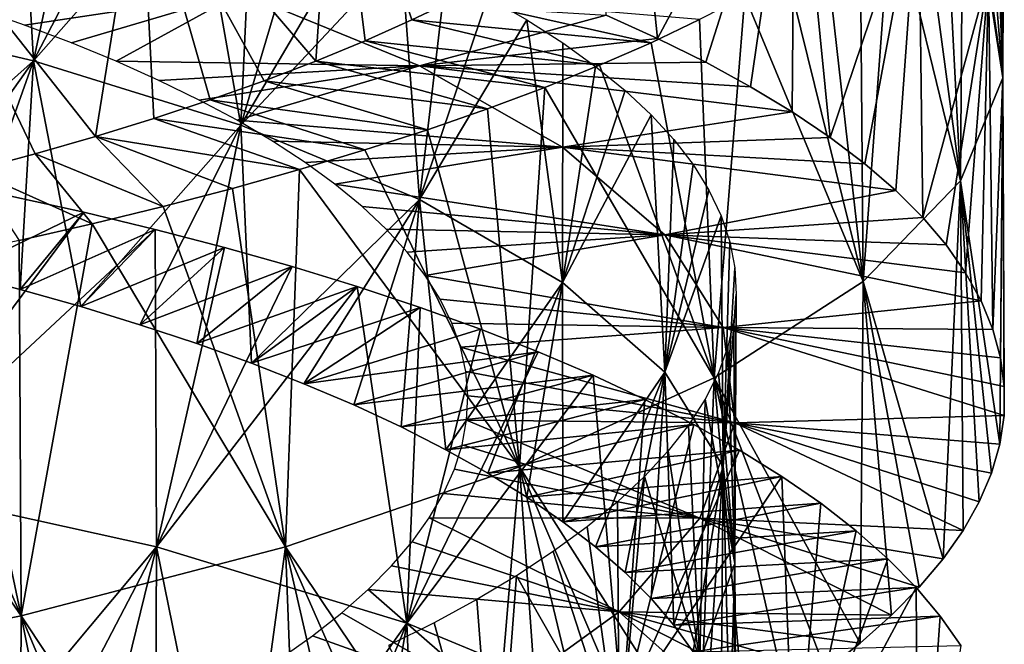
# Model space of a CAD drawing. Header units: millimetres. Extents: x -161 to 161, y -94 to 1149.
# Tile 832 of 1056: x 47.1 to 51.5, y 428.04 to 430.84. Entities that reach past the tile are written whole.
import ezdxf

# ---------------------------------------------------------------- set-up
doc = ezdxf.new("R2010")
doc.units = ezdxf.units.MM
doc.header["$LTSCALE"] = 81.481481
for name, color, linetype in [('71', 7, 'CONTINUOUS'), ('72', 7, 'CONTINUOUS'), ('73', 7, 'CONTINUOUS'), ('82', 7, 'CONTINUOUS')]:
    doc.layers.add(name, color=color, linetype=linetype)

msp = doc.modelspace()

# ---------------------------------------------------------------- linework, layer by layer
at = {"layer": '71', "color": 7, "linetype": 'CONTINUOUS', "true_color": 0xaaaaaa}
for points in [[(46.9006, 430.8895, -6.235), (48.0852, 430.9596, -6.8726), (47.1177, 430.8135, -6.1084), (46.9006, 430.8895, -6.235)], [(47.1177, 430.8135, -6.1084), (48.0852, 430.9596, -6.8726), (47.3267, 430.7344, -5.9702), (47.1177, 430.8135, -6.1084)], [(47.3267, 430.7344, -5.9702), (48.0852, 430.9596, -6.8726), (47.5268, 430.6523, -5.8208), (47.3267, 430.7344, -5.9702)], [(48.0852, 430.9596, -6.8726), (48.8832, 430.6328, -6.1708), (47.5268, 430.6523, -5.8208), (48.0852, 430.9596, -6.8726)], [(48.0852, 430.9596, -6.8726), (49.7186, 430.8587, -7.008), (48.8832, 430.6328, -6.1708), (48.0852, 430.9596, -6.8726)], [(49.7186, 430.8587, -7.008), (49.948, 430.7549, -6.7556), (48.8832, 430.6328, -6.1708), (49.7186, 430.8587, -7.008)], [(49.948, 430.7549, -6.7556), (50.1633, 430.6481, -6.4924), (48.8832, 430.6328, -6.1708), (49.948, 430.7549, -6.7556)], [(47.5268, 430.6523, -5.8208), (48.8832, 430.6328, -6.1708), (47.7174, 430.5671, -5.6606), (47.5268, 430.6523, -5.8208)], [(47.7174, 430.5671, -5.6606), (48.8832, 430.6328, -6.1708), (47.898, 430.4791, -5.4901), (47.7174, 430.5671, -5.6606)], [(47.898, 430.4791, -5.4901), (48.8832, 430.6328, -6.1708), (48.0676, 430.3883, -5.3099), (47.898, 430.4791, -5.4901)], [(48.8832, 430.6328, -6.1708), (49.5227, 430.2689, -5.3367), (48.0676, 430.3883, -5.3099), (48.8832, 430.6328, -6.1708)], [(50.1633, 430.6481, -6.4924), (50.3642, 430.5385, -6.2193), (48.8832, 430.6328, -6.1708), (50.1633, 430.6481, -6.4924)], [(50.3642, 430.5385, -6.2193), (50.55, 430.4262, -5.937), (48.8832, 430.6328, -6.1708), (50.3642, 430.5385, -6.2193)], [(48.8832, 430.6328, -6.1708), (50.55, 430.4262, -5.937), (49.5227, 430.2689, -5.3367), (48.8832, 430.6328, -6.1708)], [(50.55, 430.4262, -5.937), (50.7203, 430.3114, -5.6463), (49.5227, 430.2689, -5.3367), (50.55, 430.4262, -5.937)], [(48.0676, 430.3883, -5.3099), (49.5227, 430.2689, -5.3367), (48.2257, 430.2952, -5.1211), (48.0676, 430.3883, -5.3099)], [(50.7203, 430.3114, -5.6463), (50.8747, 430.1943, -5.3478), (49.5227, 430.2689, -5.3367), (50.7203, 430.3114, -5.6463)], [(48.2257, 430.2952, -5.1211), (49.5227, 430.2689, -5.3367), (48.3718, 430.1998, -4.9243), (48.2257, 430.2952, -5.1211)], [(48.3718, 430.1998, -4.9243), (49.5227, 430.2689, -5.3367), (48.5054, 430.1025, -4.7205), (48.3718, 430.1998, -4.9243)], [(49.5227, 430.2689, -5.3367), (49.9809, 429.8755, -4.4026), (48.5054, 430.1025, -4.7205), (49.5227, 430.2689, -5.3367)], [(50.8747, 430.1943, -5.3478), (51.0127, 430.0751, -5.0421), (49.5227, 430.2689, -5.3367), (50.8747, 430.1943, -5.3478)], [(49.5227, 430.2689, -5.3367), (51.0127, 430.0751, -5.0421), (49.9809, 429.8755, -4.4026), (49.5227, 430.2689, -5.3367)], [(48.5054, 430.1025, -4.7205), (49.9809, 429.8755, -4.4026), (48.6264, 430.0032, -4.5099), (48.5054, 430.1025, -4.7205)], [(51.0127, 430.0751, -5.0421), (51.1339, 429.9538, -4.73), (49.9809, 429.8755, -4.4026), (51.0127, 430.0751, -5.0421)], [(48.6264, 430.0032, -4.5099), (49.9809, 429.8755, -4.4026), (48.7342, 429.902, -4.2932), (48.6264, 430.0032, -4.5099)], [(51.1339, 429.9538, -4.73), (51.2382, 429.8307, -4.4125), (49.9809, 429.8755, -4.4026), (51.1339, 429.9538, -4.73)], [(48.7342, 429.902, -4.2932), (49.9809, 429.8755, -4.4026), (48.8286, 429.7991, -4.0708), (48.7342, 429.902, -4.2932)], [(48.8286, 429.7991, -4.0708), (49.9809, 429.8755, -4.4026), (48.9093, 429.6945, -3.8434), (48.8286, 429.7991, -4.0708)], [(49.9809, 429.8755, -4.4026), (50.2407, 429.4612, -3.4032), (48.9093, 429.6945, -3.8434), (49.9809, 429.8755, -4.4026)], [(51.3253, 429.7061, -4.0904), (51.395, 429.5803, -3.7648), (49.9809, 429.8755, -4.4026), (51.3253, 429.7061, -4.0904)], [(49.9809, 429.8755, -4.4026), (51.395, 429.5803, -3.7648), (50.2407, 429.4612, -3.4032), (49.9809, 429.8755, -4.4026)], [(51.2382, 429.8307, -4.4125), (51.3253, 429.7061, -4.0904), (49.9809, 429.8755, -4.4026), (51.2382, 429.8307, -4.4125)], [(48.9093, 429.6945, -3.8434), (50.2407, 429.4612, -3.4032), (48.976, 429.5886, -3.612), (48.9093, 429.6945, -3.8434)], [(48.976, 429.5886, -3.612), (50.2407, 429.4612, -3.4032), (49.0286, 429.4815, -3.3775), (48.976, 429.5886, -3.612)], [(51.395, 429.5803, -3.7648), (51.4472, 429.4534, -3.4365), (50.2407, 429.4612, -3.4032), (51.395, 429.5803, -3.7648)], [(49.0286, 429.4815, -3.3775), (50.2407, 429.4612, -3.4032), (49.0669, 429.3736, -3.1406), (49.0286, 429.4815, -3.3775)], [(50.2407, 429.4612, -3.4032), (50.2934, 429.0354, -2.3764), (49.0669, 429.3736, -3.1406), (50.2407, 429.4612, -3.4032)], [(51.4983, 429.1975, -2.7755), (51.4971, 429.0687, -2.4441), (50.2407, 429.4612, -3.4032), (51.4983, 429.1975, -2.7755)], [(50.2407, 429.4612, -3.4032), (51.4971, 429.0687, -2.4441), (50.2934, 429.0354, -2.3764), (50.2407, 429.4612, -3.4032)], [(51.4817, 429.3258, -3.1065), (51.4983, 429.1975, -2.7755), (50.2407, 429.4612, -3.4032), (51.4817, 429.3258, -3.1065)], [(51.4472, 429.4534, -3.4365), (51.4817, 429.3258, -3.1065), (50.2407, 429.4612, -3.4032), (51.4472, 429.4534, -3.4365)], [(49.0669, 429.3736, -3.1406), (50.2934, 429.0354, -2.3764), (49.0907, 429.265, -2.9023), (49.0669, 429.3736, -3.1406)], [(49.0907, 429.265, -2.9023), (50.2934, 429.0354, -2.3764), (49.0999, 429.1559, -2.6632), (49.0907, 429.265, -2.9023)], [(49.0999, 429.1559, -2.6632), (50.2934, 429.0354, -2.3764), (49.0943, 429.0466, -2.4242), (49.0999, 429.1559, -2.6632)], [(49.0943, 429.0466, -2.4242), (50.1362, 428.6082, -1.3605), (49.0742, 428.9371, -2.1859), (49.0943, 429.0466, -2.4242)], [(50.2934, 429.0354, -2.3764), (50.1362, 428.6082, -1.3605), (49.0943, 429.0466, -2.4242), (50.2934, 429.0354, -2.3764)], [(50.2934, 429.0354, -2.3764), (51.3139, 428.5537, -1.1327), (50.1362, 428.6082, -1.3605), (50.2934, 429.0354, -2.3764)], [(51.4971, 429.0687, -2.4441), (51.4778, 428.9397, -2.1133), (50.2934, 429.0354, -2.3764), (51.4971, 429.0687, -2.4441)], [(51.386, 428.682, -1.4567), (51.3139, 428.5537, -1.1327), (50.2934, 429.0354, -2.3764), (51.386, 428.682, -1.4567)], [(51.4407, 428.8107, -1.7838), (51.386, 428.682, -1.4567), (50.2934, 429.0354, -2.3764), (51.4407, 428.8107, -1.7838)], [(51.4778, 428.9397, -2.1133), (51.4407, 428.8107, -1.7838), (50.2934, 429.0354, -2.3764), (51.4778, 428.9397, -2.1133)], [(49.0742, 428.9371, -2.1859), (50.1362, 428.6082, -1.3605), (49.0395, 428.8277, -1.9492), (49.0742, 428.9371, -2.1859)], [(49.0395, 428.8277, -1.9492), (50.1362, 428.6082, -1.3605), (48.9905, 428.7187, -1.7148), (49.0395, 428.8277, -1.9492)], [(48.9905, 428.7187, -1.7148), (50.1362, 428.6082, -1.3605), (48.9273, 428.6101, -1.4835), (48.9905, 428.7187, -1.7148)], [(48.9273, 428.6101, -1.4835), (49.7758, 428.1898, -0.3936), (48.85, 428.5024, -1.2561), (48.9273, 428.6101, -1.4835)], [(50.1362, 428.6082, -1.3605), (49.7758, 428.1898, -0.3936), (48.9273, 428.6101, -1.4835), (50.1362, 428.6082, -1.3605)], [(50.1362, 428.6082, -1.3605), (50.9946, 428.1742, -0.1886), (49.7758, 428.1898, -0.3936), (50.1362, 428.6082, -1.3605)], [(51.118, 428.2996, -0.4978), (50.9946, 428.1742, -0.1886), (50.1362, 428.6082, -1.3605), (51.118, 428.2996, -0.4978)], [(51.2245, 428.4261, -0.8127), (51.118, 428.2996, -0.4978), (50.1362, 428.6082, -1.3605), (51.2245, 428.4261, -0.8127)], [(51.3139, 428.5537, -1.1327), (51.2245, 428.4261, -0.8127), (50.1362, 428.6082, -1.3605), (51.3139, 428.5537, -1.1327)], [(48.85, 428.5024, -1.2561), (49.7758, 428.1898, -0.3936), (48.7589, 428.3955, -1.0333), (48.85, 428.5024, -1.2561)], [(48.7589, 428.3955, -1.0333), (49.7758, 428.1898, -0.3936), (48.654, 428.2897, -0.8158), (48.7589, 428.3955, -1.0333)], [(48.654, 428.2897, -0.8158), (49.2242, 427.7905, 0.4877), (48.5358, 428.1853, -0.6044), (48.654, 428.2897, -0.8158)], [(49.7758, 428.1898, -0.3936), (49.2242, 427.7905, 0.4877), (48.654, 428.2897, -0.8158), (49.7758, 428.1898, -0.3936)], [(48.5358, 428.1853, -0.6044), (49.2242, 427.7905, 0.4877), (48.4048, 428.0825, -0.4), (48.5358, 428.1853, -0.6044)], [(49.7758, 428.1898, -0.3936), (50.3383, 427.6888, 0.9751), (49.2242, 427.7905, 0.4877), (49.7758, 428.1898, -0.3936)], [(50.5258, 427.8073, 0.6966), (50.3383, 427.6888, 0.9751), (49.7758, 428.1898, -0.3936), (50.5258, 427.8073, 0.6966)], [(50.6981, 427.9278, 0.4093), (50.5258, 427.8073, 0.6966), (49.7758, 428.1898, -0.3936), (50.6981, 427.9278, 0.4093)], [(50.8545, 428.0502, 0.114), (50.6981, 427.9278, 0.4093), (49.7758, 428.1898, -0.3936), (50.8545, 428.0502, 0.114)], [(50.9946, 428.1742, -0.1886), (50.8545, 428.0502, 0.114), (49.7758, 428.1898, -0.3936), (50.9946, 428.1742, -0.1886)], [(48.4048, 428.0825, -0.4), (49.2242, 427.7905, 0.4877), (48.2616, 427.9816, -0.2033), (48.4048, 428.0825, -0.4)]]:
    msp.add_3dface(points, dxfattribs=at)
at = {"layer": '72', "color": 7, "linetype": 'CONTINUOUS', "true_color": 0xaaaaaa}
for points in [[(49.046, 430.9324, 1.5135), (48.8494, 430.8371, 1.7332), (49.919, 430.7356, 2.3191), (49.046, 430.9324, 1.5135)], [(50.1358, 430.839, 2.056), (49.046, 430.9324, 1.5135), (49.919, 430.7356, 2.3191), (50.1358, 430.839, 2.056)], [(48.8494, 430.8371, 1.7332), (48.6405, 430.744, 1.9424), (49.6884, 430.6345, 2.5712), (48.8494, 430.8371, 1.7332)], [(49.919, 430.7356, 2.3191), (48.8494, 430.8371, 1.7332), (49.6884, 430.6345, 2.5712), (49.919, 430.7356, 2.3191)], [(48.6405, 430.744, 1.9424), (48.42, 430.6532, 2.1402), (49.4443, 430.5357, 2.8115), (48.6405, 430.744, 1.9424)], [(49.6884, 430.6345, 2.5712), (48.6405, 430.744, 1.9424), (49.4443, 430.5357, 2.8115), (49.6884, 430.6345, 2.5712)], [(48.42, 430.6532, 2.1402), (48.1886, 430.565, 2.3262), (49.1874, 430.4396, 3.0393), (48.42, 430.6532, 2.1402)], [(49.4443, 430.5357, 2.8115), (48.42, 430.6532, 2.1402), (49.1874, 430.4396, 3.0393), (49.4443, 430.5357, 2.8115)], [(48.1886, 430.565, 2.3262), (47.9469, 430.4793, 2.5), (48.9185, 430.3462, 3.254), (48.1886, 430.565, 2.3262)], [(49.1874, 430.4396, 3.0393), (48.1886, 430.565, 2.3262), (48.9185, 430.3462, 3.254), (49.1874, 430.4396, 3.0393)], [(47.9469, 430.4793, 2.5), (47.6953, 430.3963, 2.6612), (48.6383, 430.2557, 3.4552), (47.9469, 430.4793, 2.5)], [(48.9185, 430.3462, 3.254), (47.9469, 430.4793, 2.5), (48.6383, 430.2557, 3.4552), (48.9185, 430.3462, 3.254)], [(47.6953, 430.3963, 2.6612), (47.4345, 430.3161, 2.8095), (48.3475, 430.1682, 3.6423), (47.6953, 430.3963, 2.6612)], [(48.6383, 430.2557, 3.4552), (47.6953, 430.3963, 2.6612), (48.3475, 430.1682, 3.6423), (48.6383, 430.2557, 3.4552)], [(47.4345, 430.3161, 2.8095), (47.1651, 430.2387, 2.9442), (47.7374, 430.0029, 3.9724), (47.4345, 430.3161, 2.8095)], [(48.3475, 430.1682, 3.6423), (47.4345, 430.3161, 2.8095), (48.047, 430.0839, 3.8149), (48.3475, 430.1682, 3.6423)], [(48.047, 430.0839, 3.8149), (47.4345, 430.3161, 2.8095), (47.7374, 430.0029, 3.9724), (48.047, 430.0839, 3.8149)], [(47.1651, 430.2387, 2.9442), (46.888, 430.1645, 3.0648), (47.4194, 429.9253, 4.1144), (47.1651, 430.2387, 2.9442)], [(47.7374, 430.0029, 3.9724), (47.1651, 430.2387, 2.9442), (47.4194, 429.9253, 4.1144), (47.7374, 430.0029, 3.9724)], [(47.4194, 429.9253, 4.1144), (46.888, 430.1645, 3.0648), (47.094, 429.8513, 4.2405), (47.4194, 429.9253, 4.1144)], [(47.0558, 430.049, -9.1378), (46.8185, 429.7044, -7.9877), (47.3822, 429.9768, -9.0149), (47.0558, 430.049, -9.1378)], [(46.8185, 429.7044, -7.9877), (47.0975, 429.6316, -7.8721), (47.3822, 429.9768, -9.0149), (46.8185, 429.7044, -7.9877)], [(47.3822, 429.9768, -9.0149), (47.0975, 429.6316, -7.8721), (47.7013, 429.9001, -8.8761), (47.3822, 429.9768, -9.0149)], [(47.0975, 429.6316, -7.8721), (47.3692, 429.5548, -7.7425), (47.7013, 429.9001, -8.8761), (47.0975, 429.6316, -7.8721)], [(47.7013, 429.9001, -8.8761), (47.3692, 429.5548, -7.7425), (48.0119, 429.819, -8.7221), (47.7013, 429.9001, -8.8761)], [(47.3692, 429.5548, -7.7425), (47.6327, 429.4741, -7.5993), (48.0119, 429.819, -8.7221), (47.3692, 429.5548, -7.7425)], [(48.0119, 429.819, -8.7221), (47.6327, 429.4741, -7.5993), (48.3134, 429.7338, -8.5534), (48.0119, 429.819, -8.7221)], [(47.6327, 429.4741, -7.5993), (47.8871, 429.3897, -7.4432), (48.3134, 429.7338, -8.5534), (47.6327, 429.4741, -7.5993)], [(48.3134, 429.7338, -8.5534), (47.8871, 429.3897, -7.4432), (48.605, 429.6444, -8.3705), (48.3134, 429.7338, -8.5534)], [(47.8871, 429.3897, -7.4432), (48.1319, 429.3017, -7.2746), (48.605, 429.6444, -8.3705), (47.8871, 429.3897, -7.4432)], [(48.605, 429.6444, -8.3705), (48.1319, 429.3017, -7.2746), (48.8861, 429.5511, -8.1739), (48.605, 429.6444, -8.3705)], [(48.1319, 429.3017, -7.2746), (48.3663, 429.2102, -7.094), (48.8861, 429.5511, -8.1739), (48.1319, 429.3017, -7.2746)], [(48.8861, 429.5511, -8.1739), (48.3663, 429.2102, -7.094), (49.156, 429.4538, -7.9641), (48.8861, 429.5511, -8.1739)], [(49.156, 429.4538, -7.9641), (48.3663, 429.2102, -7.094), (49.414, 429.3527, -7.7414), (49.156, 429.4538, -7.9641)], [(48.3663, 429.2102, -7.094), (48.5898, 429.1151, -6.9018), (49.414, 429.3527, -7.7414), (48.3663, 429.2102, -7.094)], [(49.414, 429.3527, -7.7414), (48.5898, 429.1151, -6.9018), (49.6595, 429.2479, -7.5063), (49.414, 429.3527, -7.7414)], [(48.5898, 429.1151, -6.9018), (48.8018, 429.0167, -6.6983), (49.6595, 429.2479, -7.5063), (48.5898, 429.1151, -6.9018)], [(49.6595, 429.2479, -7.5063), (48.8018, 429.0167, -6.6983), (49.8917, 429.1396, -7.2597), (49.6595, 429.2479, -7.5063)], [(48.8018, 429.0167, -6.6983), (49.0019, 428.9151, -6.4842), (49.8917, 429.1396, -7.2597), (48.8018, 429.0167, -6.6983)], [(49.8917, 429.1396, -7.2597), (49.0019, 428.9151, -6.4842), (50.1101, 429.0279, -7.0021), (49.8917, 429.1396, -7.2597)], [(49.0019, 428.9151, -6.4842), (49.1893, 428.8104, -6.2602), (50.1101, 429.0279, -7.0021), (49.0019, 428.9151, -6.4842)], [(50.1101, 429.0279, -7.0021), (49.1893, 428.8104, -6.2602), (50.3143, 428.9132, -6.7345), (50.1101, 429.0279, -7.0021)], [(49.1893, 428.8104, -6.2602), (49.3636, 428.703, -6.0272), (50.3143, 428.9132, -6.7345), (49.1893, 428.8104, -6.2602)], [(50.3143, 428.9132, -6.7345), (49.3636, 428.703, -6.0272), (50.5037, 428.7955, -6.4576), (50.3143, 428.9132, -6.7345)], [(49.3636, 428.703, -6.0272), (49.5242, 428.5929, -5.7859), (50.5037, 428.7955, -6.4576), (49.3636, 428.703, -6.0272)], [(50.5037, 428.7955, -6.4576), (49.5242, 428.5929, -5.7859), (50.6778, 428.6751, -6.1721), (50.5037, 428.7955, -6.4576)], [(49.5242, 428.5929, -5.7859), (49.6707, 428.4805, -5.5371), (50.6778, 428.6751, -6.1721), (49.5242, 428.5929, -5.7859)], [(50.6778, 428.6751, -6.1721), (49.6707, 428.4805, -5.5371), (50.8361, 428.5521, -5.8786), (50.6778, 428.6751, -6.1721)], [(49.6707, 428.4805, -5.5371), (49.8025, 428.3658, -5.2815), (50.8361, 428.5521, -5.8786), (49.6707, 428.4805, -5.5371)], [(50.8361, 428.5521, -5.8786), (49.8025, 428.3658, -5.2815), (50.9782, 428.4268, -5.5779), (50.8361, 428.5521, -5.8786)], [(49.8025, 428.3658, -5.2815), (49.9194, 428.2491, -5.0197), (50.9782, 428.4268, -5.5779), (49.8025, 428.3658, -5.2815)], [(50.9782, 428.4268, -5.5779), (49.9194, 428.2491, -5.0197), (51.1037, 428.2993, -5.2708), (50.9782, 428.4268, -5.5779)], [(49.9194, 428.2491, -5.0197), (50.021, 428.1305, -4.7522), (51.1037, 428.2993, -5.2708), (49.9194, 428.2491, -5.0197)], [(51.1037, 428.2993, -5.2708), (50.021, 428.1305, -4.7522), (51.2122, 428.1699, -4.9582), (51.1037, 428.2993, -5.2708)], [(50.021, 428.1305, -4.7522), (50.1072, 428.0102, -4.4799), (51.2122, 428.1699, -4.9582), (50.021, 428.1305, -4.7522)], [(51.2122, 428.1699, -4.9582), (50.1072, 428.0102, -4.4799), (51.3037, 428.0388, -4.6408), (51.2122, 428.1699, -4.9582)]]:
    msp.add_3dface(points, dxfattribs=at)
at = {"layer": '73', "color": 7, "linetype": 'CONTINUOUS', "true_color": 0xaaaaaa}
for points in [[(49.948, 430.7549, -6.7556), (49.7186, 430.8587, -7.008), (49.7901, 432.2923, -6.5733), (49.948, 430.7549, -6.7556)], [(49.948, 430.7549, -6.7556), (49.7901, 432.2923, -6.5733), (50.5619, 431.9039, -5.5509), (49.948, 430.7549, -6.7556)], [(51.4284, 431.0369, -3.1838), (51.4971, 432.1865, -1.6891), (51.492, 430.5784, -1.9271), (51.4284, 431.0369, -3.1838)], [(51.4971, 432.1865, -1.6891), (51.4778, 432.0708, -1.3534), (51.492, 430.5784, -1.9271), (51.4971, 432.1865, -1.6891)], [(51.4778, 432.0708, -1.3534), (51.4407, 431.9551, -1.019), (51.492, 430.5784, -1.9271), (51.4778, 432.0708, -1.3534)], [(51.4407, 431.9551, -1.019), (51.386, 431.8395, -0.687), (51.492, 430.5784, -1.9271), (51.4407, 431.9551, -1.019)], [(50.1633, 430.6481, -6.4924), (49.948, 430.7549, -6.7556), (50.5619, 431.9039, -5.5509), (50.1633, 430.6481, -6.4924)], [(50.3642, 430.5385, -6.2193), (50.1633, 430.6481, -6.4924), (50.5619, 431.9039, -5.5509), (50.3642, 430.5385, -6.2193)], [(50.55, 430.4262, -5.937), (50.3642, 430.5385, -6.2193), (50.5619, 431.9039, -5.5509), (50.55, 430.4262, -5.937)], [(50.7203, 430.3114, -5.6463), (50.55, 430.4262, -5.937), (50.5619, 431.9039, -5.5509), (50.7203, 430.3114, -5.6463)], [(50.7203, 430.3114, -5.6463), (50.5619, 431.9039, -5.5509), (51.1149, 431.4823, -4.4071), (50.7203, 430.3114, -5.6463)], [(51.386, 431.8395, -0.687), (51.3139, 431.7243, -0.3581), (51.492, 430.5784, -1.9271), (51.386, 431.8395, -0.687)], [(51.3139, 431.7243, -0.3581), (51.2245, 431.6096, -0.0334), (51.3023, 430.1179, -0.6836), (51.3139, 431.7243, -0.3581)], [(51.492, 430.5784, -1.9271), (51.3139, 431.7243, -0.3581), (51.3023, 430.1179, -0.6836), (51.492, 430.5784, -1.9271)], [(51.2245, 431.6096, -0.0334), (51.118, 431.4958, 0.2864), (51.3023, 430.1179, -0.6836), (51.2245, 431.6096, -0.0334)], [(50.8747, 430.1943, -5.3478), (50.7203, 430.3114, -5.6463), (51.1149, 431.4823, -4.4071), (50.8747, 430.1943, -5.3478)], [(51.0127, 430.0751, -5.0421), (50.8747, 430.1943, -5.3478), (51.1149, 431.4823, -4.4071), (51.0127, 430.0751, -5.0421)], [(51.118, 431.4958, 0.2864), (50.9946, 431.3828, 0.6004), (51.3023, 430.1179, -0.6836), (51.118, 431.4958, 0.2864)], [(51.1339, 429.9538, -4.73), (51.0127, 430.0751, -5.0421), (51.1149, 431.4823, -4.4071), (51.1339, 429.9538, -4.73)], [(51.1339, 429.9538, -4.73), (51.1149, 431.4823, -4.4071), (51.4284, 431.0369, -3.1838), (51.1339, 429.9538, -4.73)], [(50.9946, 431.3828, 0.6004), (50.8545, 431.2711, 0.9077), (50.8674, 429.6669, 0.5007), (50.9946, 431.3828, 0.6004)], [(51.3023, 430.1179, -0.6836), (50.9946, 431.3828, 0.6004), (50.8674, 429.6669, 0.5007), (51.3023, 430.1179, -0.6836)], [(50.8545, 431.2711, 0.9077), (50.6981, 431.1606, 1.2077), (50.8674, 429.6669, 0.5007), (50.8545, 431.2711, 0.9077)], [(50.6981, 431.1606, 1.2077), (50.5258, 431.0517, 1.4995), (50.8674, 429.6669, 0.5007), (50.6981, 431.1606, 1.2077)], [(50.5258, 431.0517, 1.4995), (50.3383, 430.9444, 1.7825), (50.8674, 429.6669, 0.5007), (50.5258, 431.0517, 1.4995)], [(51.2382, 429.8307, -4.4125), (51.1339, 429.9538, -4.73), (51.4284, 431.0369, -3.1838), (51.2382, 429.8307, -4.4125)], [(51.3253, 429.7061, -4.0904), (51.2382, 429.8307, -4.4125), (51.4284, 431.0369, -3.1838), (51.3253, 429.7061, -4.0904)], [(51.395, 429.5803, -3.7648), (51.3253, 429.7061, -4.0904), (51.4284, 431.0369, -3.1838), (51.395, 429.5803, -3.7648)], [(51.4472, 429.4534, -3.4365), (51.395, 429.5803, -3.7648), (51.4284, 431.0369, -3.1838), (51.4472, 429.4534, -3.4365)], [(51.4472, 429.4534, -3.4365), (51.4284, 431.0369, -3.1838), (51.492, 430.5784, -1.9271), (51.4472, 429.4534, -3.4365)], [(50.3383, 430.9444, 1.7825), (50.1358, 430.839, 2.056), (50.2017, 429.2367, 1.5813), (50.3383, 430.9444, 1.7825)], [(50.8674, 429.6669, 0.5007), (50.3383, 430.9444, 1.7825), (50.2017, 429.2367, 1.5813), (50.8674, 429.6669, 0.5007)], [(50.1358, 430.839, 2.056), (49.919, 430.7356, 2.3191), (50.2017, 429.2367, 1.5813), (50.1358, 430.839, 2.056)], [(49.919, 430.7356, 2.3191), (49.6884, 430.6345, 2.5712), (50.2017, 429.2367, 1.5813), (49.919, 430.7356, 2.3191)], [(49.6884, 430.6345, 2.5712), (49.4443, 430.5357, 2.8115), (50.2017, 429.2367, 1.5813), (49.6884, 430.6345, 2.5712)], [(51.4778, 428.9397, -2.1133), (51.492, 430.5784, -1.9271), (51.3023, 430.1179, -0.6836), (51.4778, 428.9397, -2.1133)], [(51.4817, 429.3258, -3.1065), (51.4472, 429.4534, -3.4365), (51.492, 430.5784, -1.9271), (51.4817, 429.3258, -3.1065)], [(51.4778, 428.9397, -2.1133), (51.4971, 429.0687, -2.4441), (51.492, 430.5784, -1.9271), (51.4778, 428.9397, -2.1133)], [(51.4983, 429.1975, -2.7755), (51.4817, 429.3258, -3.1065), (51.492, 430.5784, -1.9271), (51.4983, 429.1975, -2.7755)], [(51.4971, 429.0687, -2.4441), (51.4983, 429.1975, -2.7755), (51.492, 430.5784, -1.9271), (51.4971, 429.0687, -2.4441)], [(49.4443, 430.5357, 2.8115), (49.1874, 430.4396, 3.0393), (49.3305, 428.8379, 2.5186), (49.4443, 430.5357, 2.8115)], [(50.2017, 429.2367, 1.5813), (49.4443, 430.5357, 2.8115), (49.3305, 428.8379, 2.5186), (50.2017, 429.2367, 1.5813)], [(49.1874, 430.4396, 3.0393), (48.9185, 430.3462, 3.254), (49.3305, 428.8379, 2.5186), (49.1874, 430.4396, 3.0393)], [(48.9185, 430.3462, 3.254), (48.6383, 430.2557, 3.4552), (49.3305, 428.8379, 2.5186), (48.9185, 430.3462, 3.254)], [(48.6383, 430.2557, 3.4552), (48.3475, 430.1682, 3.6423), (49.3305, 428.8379, 2.5186), (48.6383, 430.2557, 3.4552)], [(48.3475, 430.1682, 3.6423), (48.047, 430.0839, 3.8149), (48.2842, 428.4804, 3.2766), (48.3475, 430.1682, 3.6423)], [(49.3305, 428.8379, 2.5186), (48.3475, 430.1682, 3.6423), (48.2842, 428.4804, 3.2766), (49.3305, 428.8379, 2.5186)], [(51.2245, 428.4261, -0.8127), (51.3023, 430.1179, -0.6836), (50.8674, 429.6669, 0.5007), (51.2245, 428.4261, -0.8127)], [(51.2245, 428.4261, -0.8127), (51.3139, 428.5537, -1.1327), (51.3023, 430.1179, -0.6836), (51.2245, 428.4261, -0.8127)], [(51.3139, 428.5537, -1.1327), (51.386, 428.682, -1.4567), (51.3023, 430.1179, -0.6836), (51.3139, 428.5537, -1.1327)], [(51.386, 428.682, -1.4567), (51.4407, 428.8107, -1.7838), (51.3023, 430.1179, -0.6836), (51.386, 428.682, -1.4567)], [(51.4407, 428.8107, -1.7838), (51.4778, 428.9397, -2.1133), (51.3023, 430.1179, -0.6836), (51.4407, 428.8107, -1.7838)], [(47.0558, 430.049, -9.1378), (47.3822, 429.9768, -9.0149), (46.4721, 428.754, -9.714), (47.0558, 430.049, -9.1378)], [(48.047, 430.0839, 3.8149), (47.7374, 430.0029, 3.9724), (48.2842, 428.4804, 3.2766), (48.047, 430.0839, 3.8149)], [(47.7374, 430.0029, 3.9724), (47.4194, 429.9253, 4.1144), (48.2842, 428.4804, 3.2766), (47.7374, 430.0029, 3.9724)], [(47.3822, 429.9768, -9.0149), (47.7013, 429.9001, -8.8761), (46.4721, 428.754, -9.714), (47.3822, 429.9768, -9.0149)], [(47.4194, 429.9253, 4.1144), (47.094, 429.8513, 4.2405), (47.1016, 428.1722, 3.828), (47.4194, 429.9253, 4.1144)], [(48.2842, 428.4804, 3.2766), (47.4194, 429.9253, 4.1144), (47.1016, 428.1722, 3.828), (48.2842, 428.4804, 3.2766)], [(46.4721, 428.754, -9.714), (47.7013, 429.9001, -8.8761), (47.7074, 428.48, -9.2794), (46.4721, 428.754, -9.714)], [(47.7013, 429.9001, -8.8761), (48.0119, 429.819, -8.7221), (47.7074, 428.48, -9.2794), (47.7013, 429.9001, -8.8761)], [(47.094, 429.8513, 4.2405), (46.7617, 429.7809, 4.3501), (47.1016, 428.1722, 3.828), (47.094, 429.8513, 4.2405)], [(48.0119, 429.819, -8.7221), (48.3134, 429.7338, -8.5534), (47.7074, 428.48, -9.2794), (48.0119, 429.819, -8.7221)], [(46.7617, 429.7809, 4.3501), (46.4236, 429.7143, 4.4432), (47.1016, 428.1722, 3.828), (46.7617, 429.7809, 4.3501)], [(46.4236, 429.7143, 4.4432), (46.0806, 429.6515, 4.5195), (47.1016, 428.1722, 3.828), (46.4236, 429.7143, 4.4432)], [(48.3134, 429.7338, -8.5534), (48.605, 429.6444, -8.3705), (47.7074, 428.48, -9.2794), (48.3134, 429.7338, -8.5534)], [(47.1016, 428.1722, 3.828), (46.0806, 429.6515, 4.5195), (45.8247, 427.9205, 4.1502), (47.1016, 428.1722, 3.828)], [(50.8545, 428.0502, 0.114), (50.8674, 429.6669, 0.5007), (50.2017, 429.2367, 1.5813), (50.8545, 428.0502, 0.114)], [(50.8545, 428.0502, 0.114), (50.9946, 428.1742, -0.1886), (50.8674, 429.6669, 0.5007), (50.8545, 428.0502, 0.114)], [(50.9946, 428.1742, -0.1886), (51.118, 428.2996, -0.4978), (50.8674, 429.6669, 0.5007), (50.9946, 428.1742, -0.1886)], [(51.118, 428.2996, -0.4978), (51.2245, 428.4261, -0.8127), (50.8674, 429.6669, 0.5007), (51.118, 428.2996, -0.4978)], [(47.7074, 428.48, -9.2794), (48.605, 429.6444, -8.3705), (48.8269, 428.1398, -8.63), (47.7074, 428.48, -9.2794)], [(48.605, 429.6444, -8.3705), (48.8861, 429.5511, -8.1739), (48.8269, 428.1398, -8.63), (48.605, 429.6444, -8.3705)], [(48.8861, 429.5511, -8.1739), (49.156, 429.4538, -7.9641), (48.8269, 428.1398, -8.63), (48.8861, 429.5511, -8.1739)], [(49.156, 429.4538, -7.9641), (49.414, 429.3527, -7.7414), (48.8269, 428.1398, -8.63), (49.156, 429.4538, -7.9641)], [(49.414, 429.3527, -7.7414), (49.6595, 429.2479, -7.5063), (48.8269, 428.1398, -8.63), (49.414, 429.3527, -7.7414)], [(48.8269, 428.1398, -8.63), (49.6595, 429.2479, -7.5063), (49.7901, 427.7397, -7.7915), (48.8269, 428.1398, -8.63)], [(50.1358, 427.5726, 1.2441), (50.2017, 429.2367, 1.5813), (49.3305, 428.8379, 2.5186), (50.1358, 427.5726, 1.2441)], [(49.6595, 429.2479, -7.5063), (49.8917, 429.1396, -7.2597), (49.7901, 427.7397, -7.7915), (49.6595, 429.2479, -7.5063)], [(50.1358, 427.5726, 1.2441), (50.3383, 427.6888, 0.9751), (50.2017, 429.2367, 1.5813), (50.1358, 427.5726, 1.2441)], [(50.3383, 427.6888, 0.9751), (50.5258, 427.8073, 0.6966), (50.2017, 429.2367, 1.5813), (50.3383, 427.6888, 0.9751)], [(50.5258, 427.8073, 0.6966), (50.6981, 427.9278, 0.4093), (50.2017, 429.2367, 1.5813), (50.5258, 427.8073, 0.6966)], [(50.6981, 427.9278, 0.4093), (50.8545, 428.0502, 0.114), (50.2017, 429.2367, 1.5813), (50.6981, 427.9278, 0.4093)], [(49.8917, 429.1396, -7.2597), (50.1101, 429.0279, -7.0021), (49.7901, 427.7397, -7.7915), (49.8917, 429.1396, -7.2597)], [(50.1101, 429.0279, -7.0021), (50.3143, 428.9132, -6.7345), (49.7901, 427.7397, -7.7915), (50.1101, 429.0279, -7.0021)], [(50.3143, 428.9132, -6.7345), (50.5037, 428.7955, -6.4576), (49.7901, 427.7397, -7.7915), (50.3143, 428.9132, -6.7345)], [(49.1874, 427.1342, 2.2106), (49.3305, 428.8379, 2.5186), (48.2842, 428.4804, 3.2766), (49.1874, 427.1342, 2.2106)], [(49.1874, 427.1342, 2.2106), (49.4443, 427.2393, 1.9869), (49.3305, 428.8379, 2.5186), (49.1874, 427.1342, 2.2106)], [(49.4443, 427.2393, 1.9869), (49.6884, 427.3476, 1.7507), (49.3305, 428.8379, 2.5186), (49.4443, 427.2393, 1.9869)], [(49.6884, 427.3476, 1.7507), (49.919, 427.4587, 1.5028), (49.3305, 428.8379, 2.5186), (49.6884, 427.3476, 1.7507)], [(49.919, 427.4587, 1.5028), (50.1358, 427.5726, 1.2441), (49.3305, 428.8379, 2.5186), (49.919, 427.4587, 1.5028)], [(49.7901, 427.7397, -7.7915), (50.5037, 428.7955, -6.4576), (50.5619, 427.2882, -6.7954), (49.7901, 427.7397, -7.7915)], [(50.5037, 428.7955, -6.4576), (50.6778, 428.6751, -6.1721), (50.5619, 427.2882, -6.7954), (50.5037, 428.7955, -6.4576)], [(46.7228, 427.3026, -10.0763), (46.4721, 428.754, -9.714), (47.7074, 428.48, -9.2794), (46.7228, 427.3026, -10.0763)], [(50.6778, 428.6751, -6.1721), (50.8361, 428.5521, -5.8786), (50.5619, 427.2882, -6.7954), (50.6778, 428.6751, -6.1721)], [(50.8361, 428.5521, -5.8786), (50.9782, 428.4268, -5.5779), (50.5619, 427.2882, -6.7954), (50.8361, 428.5521, -5.8786)], [(47.0558, 427.2308, -9.9723), (46.7228, 427.3026, -10.0763), (47.7074, 428.48, -9.2794), (47.0558, 427.2308, -9.9723)], [(47.3822, 427.1537, -9.8524), (47.0558, 427.2308, -9.9723), (47.7074, 428.48, -9.2794), (47.3822, 427.1537, -9.8524)], [(48.047, 426.7478, 2.9714), (48.2842, 428.4804, 3.2766), (47.1016, 428.1722, 3.828), (48.047, 426.7478, 2.9714)], [(47.7013, 427.0716, -9.7168), (47.3822, 427.1537, -9.8524), (47.7074, 428.48, -9.2794), (47.7013, 427.0716, -9.7168)], [(48.0119, 426.9844, -9.5661), (47.7013, 427.0716, -9.7168), (47.7074, 428.48, -9.2794), (48.0119, 426.9844, -9.5661)], [(48.0119, 426.9844, -9.5661), (47.7074, 428.48, -9.2794), (48.8269, 428.1398, -8.63), (48.0119, 426.9844, -9.5661)], [(48.047, 426.7478, 2.9714), (48.3475, 426.8389, 2.8023), (48.2842, 428.4804, 3.2766), (48.047, 426.7478, 2.9714)], [(48.3475, 426.8389, 2.8023), (48.6383, 426.9338, 2.6189), (48.2842, 428.4804, 3.2766), (48.3475, 426.8389, 2.8023)], [(48.6383, 426.9338, 2.6189), (48.9185, 427.0323, 2.4215), (48.2842, 428.4804, 3.2766), (48.6383, 426.9338, 2.6189)], [(48.9185, 427.0323, 2.4215), (49.1874, 427.1342, 2.2106), (48.2842, 428.4804, 3.2766), (48.9185, 427.0323, 2.4215)], [(50.9782, 428.4268, -5.5779), (51.1037, 428.2993, -5.2708), (50.5619, 427.2882, -6.7954), (50.9782, 428.4268, -5.5779)], [(50.5619, 427.2882, -6.7954), (51.1037, 428.2993, -5.2708), (51.1149, 426.796, -5.6801), (50.5619, 427.2882, -6.7954)], [(51.1037, 428.2993, -5.2708), (51.2122, 428.1699, -4.9582), (51.1149, 426.796, -5.6801), (51.1037, 428.2993, -5.2708)], [(47.094, 426.4983, 3.3874), (47.1016, 428.1722, 3.828), (45.8247, 427.9205, 4.1502), (47.094, 426.4983, 3.3874)], [(47.094, 426.4983, 3.3874), (47.4194, 426.5773, 3.2644), (47.1016, 428.1722, 3.828), (47.094, 426.4983, 3.3874)], [(47.4194, 426.5773, 3.2644), (47.7374, 426.6605, 3.1256), (47.1016, 428.1722, 3.828), (47.4194, 426.5773, 3.2644)], [(47.7374, 426.6605, 3.1256), (48.047, 426.7478, 2.9714), (47.1016, 428.1722, 3.828), (47.7374, 426.6605, 3.1256)], [(51.2122, 428.1699, -4.9582), (51.3037, 428.0388, -4.6408), (51.1149, 426.796, -5.6801), (51.2122, 428.1699, -4.9582)], [(48.3134, 426.8925, -9.401), (48.0119, 426.9844, -9.5661), (48.8269, 428.1398, -8.63), (48.3134, 426.8925, -9.401)], [(48.605, 426.7959, -9.2218), (48.3134, 426.8925, -9.401), (48.8269, 428.1398, -8.63), (48.605, 426.7959, -9.2218)], [(48.8861, 426.6948, -9.0291), (48.605, 426.7959, -9.2218), (48.8269, 428.1398, -8.63), (48.8861, 426.6948, -9.0291)], [(48.8861, 426.6948, -9.0291), (48.8269, 428.1398, -8.63), (49.7901, 427.7397, -7.7915), (48.8861, 426.6948, -9.0291)]]:
    msp.add_3dface(points, dxfattribs=at)
at = {"layer": '82', "color": 7, "linetype": 'CONTINUOUS', "true_color": 0xaaaaaa}
for points in [[(48.42, 430.6532, 2.1402), (48.5025, 431.868, 2.3308), (47.6355, 431.5681, 2.9632), (48.42, 430.6532, 2.1402)], [(48.42, 430.6532, 2.1402), (48.6405, 430.744, 1.9424), (48.5025, 431.868, 2.3308), (48.42, 430.6532, 2.1402)], [(48.6405, 430.744, 1.9424), (48.8494, 430.8371, 1.7332), (48.5025, 431.868, 2.3308), (48.6405, 430.744, 1.9424)], [(48.8494, 430.8371, 1.7332), (49.046, 430.9324, 1.5135), (48.5025, 431.868, 2.3308), (48.8494, 430.8371, 1.7332)], [(46.134, 430.894, -7.9277), (47.0975, 431.7132, -7.3308), (47.1576, 430.6544, -7.5666), (46.134, 430.894, -7.9277)], [(47.0975, 431.7132, -7.3308), (47.3692, 431.6402, -7.199), (47.1576, 430.6544, -7.5666), (47.0975, 431.7132, -7.3308)], [(47.3692, 431.6402, -7.199), (47.6327, 431.5636, -7.0536), (47.1576, 430.6544, -7.5666), (47.3692, 431.6402, -7.199)], [(47.4345, 430.3161, 2.8095), (47.6355, 431.5681, 2.9632), (46.6556, 431.3033, 3.423), (47.4345, 430.3161, 2.8095)], [(47.6327, 431.5636, -7.0536), (47.8871, 431.4837, -6.8951), (47.1576, 430.6544, -7.5666), (47.6327, 431.5636, -7.0536)], [(47.4345, 430.3161, 2.8095), (47.6953, 430.3963, 2.6612), (47.6355, 431.5681, 2.9632), (47.4345, 430.3161, 2.8095)], [(47.6953, 430.3963, 2.6612), (47.9469, 430.4793, 2.5), (47.6355, 431.5681, 2.9632), (47.6953, 430.3963, 2.6612)], [(47.9469, 430.4793, 2.5), (48.1886, 430.565, 2.3262), (47.6355, 431.5681, 2.9632), (47.9469, 430.4793, 2.5)], [(48.1886, 430.565, 2.3262), (48.42, 430.6532, 2.1402), (47.6355, 431.5681, 2.9632), (48.1886, 430.565, 2.3262)], [(47.1576, 430.6544, -7.5666), (47.8871, 431.4837, -6.8951), (48.0852, 430.366, -7.0257), (47.1576, 430.6544, -7.5666)], [(47.8871, 431.4837, -6.8951), (48.1319, 431.4006, -6.724), (48.0852, 430.366, -7.0257), (47.8871, 431.4837, -6.8951)], [(48.1319, 431.4006, -6.724), (48.3663, 431.3143, -6.5409), (48.0852, 430.366, -7.0257), (48.1319, 431.4006, -6.724)], [(46.888, 430.1645, 3.0648), (47.1651, 430.2387, 2.9442), (46.6556, 431.3033, 3.423), (46.888, 430.1645, 3.0648)], [(47.1651, 430.2387, 2.9442), (47.4345, 430.3161, 2.8095), (46.6556, 431.3033, 3.423), (47.1651, 430.2387, 2.9442)], [(48.3663, 431.3143, -6.5409), (48.5898, 431.2249, -6.346), (48.0852, 430.366, -7.0257), (48.3663, 431.3143, -6.5409)], [(48.5898, 431.2249, -6.346), (48.8018, 431.1323, -6.1397), (48.0852, 430.366, -7.0257), (48.5898, 431.2249, -6.346)], [(48.0852, 430.366, -7.0257), (48.8018, 431.1323, -6.1397), (48.8832, 430.0335, -6.3265), (48.0852, 430.366, -7.0257)], [(48.8018, 431.1323, -6.1397), (49.0019, 431.0369, -5.9228), (48.8832, 430.0335, -6.3265), (48.8018, 431.1323, -6.1397)], [(49.0019, 431.0369, -5.9228), (49.1893, 430.9387, -5.6959), (48.8832, 430.0335, -6.3265), (49.0019, 431.0369, -5.9228)], [(49.1893, 430.9387, -5.6959), (49.3636, 430.838, -5.4599), (48.8832, 430.0335, -6.3265), (49.1893, 430.9387, -5.6959)], [(46.242, 429.8374, -8.1748), (46.134, 430.894, -7.9277), (47.1576, 430.6544, -7.5666), (46.242, 429.8374, -8.1748)], [(48.8832, 430.0335, -6.3265), (49.3636, 430.838, -5.4599), (49.5227, 429.6629, -5.4955), (48.8832, 430.0335, -6.3265)], [(49.3636, 430.838, -5.4599), (49.5242, 430.7349, -5.2156), (49.5227, 429.6629, -5.4955), (49.3636, 430.838, -5.4599)], [(49.5242, 430.7349, -5.2156), (49.6707, 430.6297, -4.9637), (49.5227, 429.6629, -5.4955), (49.5242, 430.7349, -5.2156)], [(46.5331, 429.773, -8.0887), (46.242, 429.8374, -8.1748), (47.1576, 430.6544, -7.5666), (46.5331, 429.773, -8.0887)], [(46.8185, 429.7044, -7.9877), (46.5331, 429.773, -8.0887), (47.1576, 430.6544, -7.5666), (46.8185, 429.7044, -7.9877)], [(47.0975, 429.6316, -7.8721), (46.8185, 429.7044, -7.9877), (47.1576, 430.6544, -7.5666), (47.0975, 429.6316, -7.8721)], [(47.3692, 429.5548, -7.7425), (47.0975, 429.6316, -7.8721), (47.1576, 430.6544, -7.5666), (47.3692, 429.5548, -7.7425)], [(47.3692, 429.5548, -7.7425), (47.1576, 430.6544, -7.5666), (48.0852, 430.366, -7.0257), (47.3692, 429.5548, -7.7425)], [(49.6707, 430.6297, -4.9637), (49.8025, 430.5224, -4.7049), (49.5227, 429.6629, -5.4955), (49.6707, 430.6297, -4.9637)], [(49.8025, 430.5224, -4.7049), (49.9194, 430.4133, -4.4398), (49.5227, 429.6629, -5.4955), (49.8025, 430.5224, -4.7049)], [(49.5227, 429.6629, -5.4955), (49.9194, 430.4133, -4.4398), (49.9809, 429.262, -4.5646), (49.5227, 429.6629, -5.4955)], [(49.9194, 430.4133, -4.4398), (50.021, 430.3024, -4.169), (49.9809, 429.262, -4.5646), (49.9194, 430.4133, -4.4398)], [(47.6327, 429.4741, -7.5993), (47.3692, 429.5548, -7.7425), (48.0852, 430.366, -7.0257), (47.6327, 429.4741, -7.5993)], [(47.8871, 429.3897, -7.4432), (47.6327, 429.4741, -7.5993), (48.0852, 430.366, -7.0257), (47.8871, 429.3897, -7.4432)], [(48.1319, 429.3017, -7.2746), (47.8871, 429.3897, -7.4432), (48.0852, 430.366, -7.0257), (48.1319, 429.3017, -7.2746)], [(48.1319, 429.3017, -7.2746), (48.0852, 430.366, -7.0257), (48.8832, 430.0335, -6.3265), (48.1319, 429.3017, -7.2746)], [(50.021, 430.3024, -4.169), (50.1072, 430.19, -3.8934), (49.9809, 429.262, -4.5646), (50.021, 430.3024, -4.169)], [(50.1072, 430.19, -3.8934), (50.1777, 430.0761, -3.6137), (49.9809, 429.262, -4.5646), (50.1072, 430.19, -3.8934)], [(50.1777, 430.0761, -3.6137), (50.2325, 429.9612, -3.3308), (49.9809, 429.262, -4.5646), (50.1777, 430.0761, -3.6137)], [(48.3663, 429.2102, -7.094), (48.1319, 429.3017, -7.2746), (48.8832, 430.0335, -6.3265), (48.3663, 429.2102, -7.094)], [(48.5898, 429.1151, -6.9018), (48.3663, 429.2102, -7.094), (48.8832, 430.0335, -6.3265), (48.5898, 429.1151, -6.9018)], [(48.8018, 429.0167, -6.6983), (48.5898, 429.1151, -6.9018), (48.8832, 430.0335, -6.3265), (48.8018, 429.0167, -6.6983)], [(49.0019, 428.9151, -6.4842), (48.8018, 429.0167, -6.6983), (48.8832, 430.0335, -6.3265), (49.0019, 428.9151, -6.4842)], [(49.0019, 428.9151, -6.4842), (48.8832, 430.0335, -6.3265), (49.5227, 429.6629, -5.4955), (49.0019, 428.9151, -6.4842)], [(49.9809, 429.262, -4.5646), (50.2325, 429.9612, -3.3308), (50.2406, 428.8395, -3.5686), (49.9809, 429.262, -4.5646)], [(50.2325, 429.9612, -3.3308), (50.2712, 429.8452, -3.0456), (50.2406, 428.8395, -3.5686), (50.2325, 429.9612, -3.3308)], [(50.2712, 429.8452, -3.0456), (50.2937, 429.7286, -2.7588), (50.2406, 428.8395, -3.5686), (50.2712, 429.8452, -3.0456)], [(50.2937, 429.7286, -2.7588), (50.2999, 429.6113, -2.4712), (50.2406, 428.8395, -3.5686), (50.2937, 429.7286, -2.7588)], [(49.1893, 428.8104, -6.2602), (49.0019, 428.9151, -6.4842), (49.5227, 429.6629, -5.4955), (49.1893, 428.8104, -6.2602)], [(49.3636, 428.703, -6.0272), (49.1893, 428.8104, -6.2602), (49.5227, 429.6629, -5.4955), (49.3636, 428.703, -6.0272)], [(49.5242, 428.5929, -5.7859), (49.3636, 428.703, -6.0272), (49.5227, 429.6629, -5.4955), (49.5242, 428.5929, -5.7859)], [(49.5242, 428.5929, -5.7859), (49.5227, 429.6629, -5.4955), (49.9809, 429.262, -4.5646), (49.5242, 428.5929, -5.7859)], [(50.2406, 428.8395, -3.5686), (50.2999, 429.6113, -2.4712), (50.2934, 428.4054, -2.5452), (50.2406, 428.8395, -3.5686)], [(50.2999, 429.6113, -2.4712), (50.2895, 429.4938, -2.1837), (50.2934, 428.4054, -2.5452), (50.2999, 429.6113, -2.4712)], [(50.2895, 429.4938, -2.1837), (50.2628, 429.3762, -1.8973), (50.2934, 428.4054, -2.5452), (50.2895, 429.4938, -2.1837)], [(50.2628, 429.3762, -1.8973), (50.2199, 429.2587, -1.6128), (50.2934, 428.4054, -2.5452), (50.2628, 429.3762, -1.8973)], [(49.6707, 428.4805, -5.5371), (49.5242, 428.5929, -5.7859), (49.9809, 429.262, -4.5646), (49.6707, 428.4805, -5.5371)], [(49.8025, 428.3658, -5.2815), (49.6707, 428.4805, -5.5371), (49.9809, 429.262, -4.5646), (49.8025, 428.3658, -5.2815)], [(49.9194, 428.2491, -5.0197), (49.8025, 428.3658, -5.2815), (49.9809, 429.262, -4.5646), (49.9194, 428.2491, -5.0197)], [(50.021, 428.1305, -4.7522), (49.9194, 428.2491, -5.0197), (49.9809, 429.262, -4.5646), (50.021, 428.1305, -4.7522)], [(50.021, 428.1305, -4.7522), (49.9809, 429.262, -4.5646), (50.2406, 428.8395, -3.5686), (50.021, 428.1305, -4.7522)], [(50.2199, 429.2587, -1.6128), (50.161, 429.1417, -1.3311), (50.2934, 428.4054, -2.5452), (50.2199, 429.2587, -1.6128)], [(50.161, 429.1417, -1.3311), (50.0863, 429.0252, -1.0529), (50.1362, 427.9699, -1.5328), (50.161, 429.1417, -1.3311)], [(50.2934, 428.4054, -2.5452), (50.161, 429.1417, -1.3311), (50.1362, 427.9699, -1.5328), (50.2934, 428.4054, -2.5452)], [(50.0863, 429.0252, -1.0529), (49.9959, 428.9096, -0.7791), (50.1362, 427.9699, -1.5328), (50.0863, 429.0252, -1.0529)], [(49.9959, 428.9096, -0.7791), (49.89, 428.795, -0.5104), (50.1362, 427.9699, -1.5328), (49.9959, 428.9096, -0.7791)], [(50.1072, 428.0102, -4.4799), (50.021, 428.1305, -4.7522), (50.2406, 428.8395, -3.5686), (50.1072, 428.0102, -4.4799)], [(50.1777, 427.8884, -4.2036), (50.1072, 428.0102, -4.4799), (50.2406, 428.8395, -3.5686), (50.1777, 427.8884, -4.2036)], [(50.2325, 427.7653, -3.9241), (50.1777, 427.8884, -4.2036), (50.2406, 428.8395, -3.5686), (50.2325, 427.7653, -3.9241)], [(50.2712, 427.6412, -3.6424), (50.2325, 427.7653, -3.9241), (50.2406, 428.8395, -3.5686), (50.2712, 427.6412, -3.6424)], [(50.2712, 427.6412, -3.6424), (50.2406, 428.8395, -3.5686), (50.2934, 428.4054, -2.5452), (50.2712, 427.6412, -3.6424)], [(49.89, 428.795, -0.5104), (49.7687, 428.6815, -0.2476), (49.7759, 427.5438, -0.5694), (49.89, 428.795, -0.5104)], [(50.1362, 427.9699, -1.5328), (49.89, 428.795, -0.5104), (49.7759, 427.5438, -0.5694), (50.1362, 427.9699, -1.5328)], [(49.7687, 428.6815, -0.2476), (49.6325, 428.5696, 0.0085), (49.7759, 427.5438, -0.5694), (49.7687, 428.6815, -0.2476)], [(49.6325, 428.5696, 0.0085), (49.4818, 428.4592, 0.2571), (49.7759, 427.5438, -0.5694), (49.6325, 428.5696, 0.0085)], [(49.4818, 428.4592, 0.2571), (49.3173, 428.3508, 0.4976), (49.7759, 427.5438, -0.5694), (49.4818, 428.4592, 0.2571)], [(50.2895, 427.2652, -2.791), (50.2934, 428.4054, -2.5452), (50.1362, 427.9699, -1.5328), (50.2895, 427.2652, -2.791)], [(50.2937, 427.5164, -3.359), (50.2712, 427.6412, -3.6424), (50.2934, 428.4054, -2.5452), (50.2937, 427.5164, -3.359)], [(50.2895, 427.2652, -2.791), (50.2999, 427.3909, -3.0749), (50.2934, 428.4054, -2.5452), (50.2895, 427.2652, -2.791)], [(50.2999, 427.3909, -3.0749), (50.2937, 427.5164, -3.359), (50.2934, 428.4054, -2.5452), (50.2999, 427.3909, -3.0749)], [(49.3173, 428.3508, 0.4976), (49.1393, 428.2444, 0.729), (49.2243, 427.1372, 0.3087), (49.3173, 428.3508, 0.4976)], [(49.7759, 427.5438, -0.5694), (49.3173, 428.3508, 0.4976), (49.2243, 427.1372, 0.3087), (49.7759, 427.5438, -0.5694)], [(49.1393, 428.2444, 0.729), (48.9484, 428.1403, 0.9509), (49.2243, 427.1372, 0.3087), (49.1393, 428.2444, 0.729)], [(48.9484, 428.1403, 0.9509), (48.7451, 428.0387, 1.1625), (49.2243, 427.1372, 0.3087), (48.9484, 428.1403, 0.9509)]]:
    msp.add_3dface(points, dxfattribs=at)

doc.saveas('drawing.dxf')
